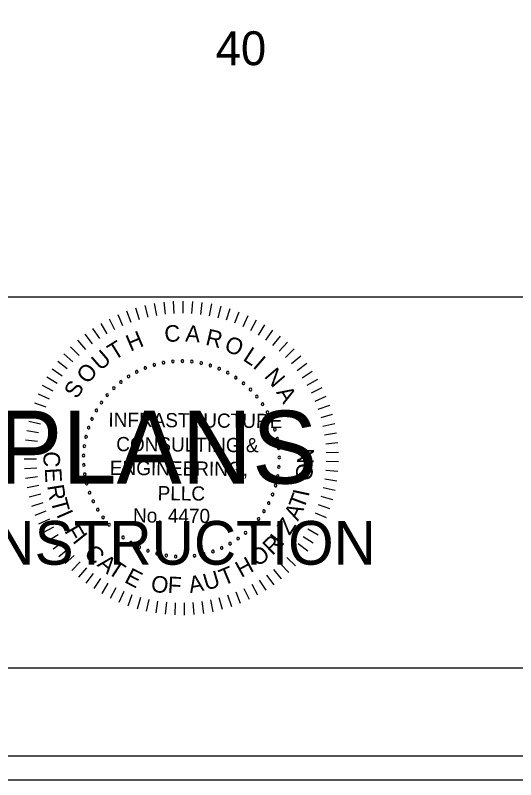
# Model space of a CAD drawing. Extents: x 967 to 1623, y 964 to 7064.
# Drawn here: x 1189.3 to 1212.88, y 4603.72 to 4639.77 of the extents above; entities that cross this region are included whole.
import ezdxf

# ---------------------------------------------------------------- set-up
doc = ezdxf.new("R2010")
doc.units = 0
for name, color, linetype in [('RD_SHT_Bndy', 7, 'Continuous'), ('RD_SHT_IplotShp', 7, 'Continuous'), ('RD_SHT_Misc1', 7, 'Continuous'), ('RD_SHT_Misc2', 7, 'Continuous'), ('RD_SHT_TX', 7, 'Continuous'), ('RD_Sketch1', 7, 'Continuous')]:
    doc.layers.add(name, color=color, linetype=linetype)

msp = doc.modelspace()

# ---------------------------------------------------------------- linework, layer by layer
at = {"layer": 'RD_SHT_Bndy'}
for p, q in [((996.114, 4626.486), (1323.886, 4626.486)), ((1323.886, 4608.983), (996.114, 4608.983))]:
    msp.add_line(p, q, dxfattribs=at)
at = {"layer": 'RD_SHT_IplotShp'}
for points in [[(967.409, 4603.72), (1326.285, 4603.72), (1326.285, 4823.72), (967.409, 4823.72)], [(988.525, 4604.84), (1326.285, 4604.84), (1326.285, 4822.6), (988.525, 4822.6)]]:
    msp.add_lwpolyline(points, close=True, dxfattribs=at)
at = {"layer": 'RD_SHT_Misc1'}
for p, q in [((1194.968, 4625.971), (1195.134, 4625.427)), ((1195.403, 4626.09), (1195.536, 4625.536)), ((1195.846, 4626.181), (1195.945, 4625.62)), ((1196.292, 4626.245), (1196.357, 4625.68)), ((1196.742, 4626.282), (1196.772, 4625.714)), ((1197.194, 4626.292), (1197.189, 4625.723)), ((1197.645, 4626.274), (1197.606, 4625.706)), ((1198.094, 4626.228), (1198.02, 4625.664)), ((1198.54, 4626.156), (1198.432, 4625.596)), ((1198.98, 4626.056), (1198.838, 4625.504)), ((1194.122, 4625.656), (1194.353, 4625.136)), ((1194.54, 4625.827), (1194.739, 4625.293)), ((1199.414, 4625.929), (1199.238, 4625.387)), ((1199.839, 4625.777), (1199.63, 4625.246)), ((1193.321, 4625.241), (1193.614, 4624.752)), ((1193.715, 4625.461), (1193.978, 4624.956)), ((1200.253, 4625.598), (1200.013, 4625.082)), ((1200.656, 4625.395), (1200.385, 4624.894)), ((1192.94, 4624.997), (1193.263, 4624.528)), ((1201.047, 4625.167), (1200.745, 4624.684)), ((1201.422, 4624.917), (1201.092, 4624.453)), ((1192.576, 4624.731), (1192.926, 4624.282)), ((1201.781, 4624.643), (1201.424, 4624.2)), ((1192.228, 4624.443), (1192.605, 4624.016)), ((1202.124, 4624.349), (1201.739, 4623.928)), ((1191.589, 4623.805), (1192.015, 4623.428)), ((1191.899, 4624.134), (1192.301, 4623.731)), ((1202.447, 4624.034), (1202.038, 4623.638)), ((1191.299, 4623.459), (1191.748, 4623.108)), ((1202.751, 4623.7), (1202.318, 4623.329)), ((1191.032, 4623.095), (1191.501, 4622.772)), ((1203.034, 4623.348), (1202.579, 4623.004)), ((1203.294, 4622.979), (1202.82, 4622.664)), ((1190.787, 4622.716), (1191.274, 4622.422)), ((1203.532, 4622.595), (1203.04, 4622.31)), ((1190.565, 4622.323), (1191.07, 4622.059)), ((1203.746, 4622.198), (1203.237, 4621.943)), ((1190.368, 4621.916), (1190.888, 4621.684)), ((1203.936, 4621.788), (1203.412, 4621.564)), ((1190.196, 4621.499), (1190.729, 4621.299)), ((1204.1, 4621.367), (1203.563, 4621.176)), ((1190.05, 4621.072), (1190.594, 4620.905)), ((1204.238, 4620.937), (1203.691, 4620.779)), ((1189.93, 4620.636), (1190.484, 4620.503)), ((1189.837, 4620.195), (1190.398, 4620.095)), ((1204.349, 4620.5), (1203.794, 4620.375)), ((1204.434, 4620.056), (1203.872, 4619.966)), ((1189.771, 4619.748), (1190.337, 4619.683)), ((1204.491, 4619.608), (1203.925, 4619.552)), ((1189.732, 4619.298), (1190.301, 4619.267)), ((1204.522, 4619.158), (1203.953, 4619.137)), ((1189.721, 4618.847), (1190.29, 4618.851)), ((1189.737, 4618.396), (1190.306, 4618.434)), ((1204.524, 4618.706), (1203.955, 4618.72)), ((1204.499, 4618.256), (1203.932, 4618.304)), ((1189.781, 4617.946), (1190.346, 4618.019)), ((1204.447, 4617.807), (1203.884, 4617.89)), ((1189.852, 4617.5), (1190.412, 4617.608)), ((1204.367, 4617.363), (1203.81, 4617.479)), ((1189.951, 4617.06), (1190.502, 4617.201)), ((1204.261, 4616.924), (1203.712, 4617.074)), ((1190.076, 4616.626), (1190.617, 4616.8)), ((1204.128, 4616.492), (1203.589, 4616.676)), ((1190.227, 4616.2), (1190.757, 4616.408)), ((1203.969, 4616.07), (1203.442, 4616.286)), ((1190.403, 4615.785), (1190.92, 4616.024)), ((1203.784, 4615.658), (1203.271, 4615.906)), ((1190.605, 4615.381), (1191.106, 4615.651)), ((1203.574, 4615.258), (1203.078, 4615.537)), ((1190.831, 4614.99), (1191.315, 4615.291)), ((1203.341, 4614.871), (1202.862, 4615.18)), ((1191.081, 4614.614), (1191.545, 4614.943)), ((1203.085, 4614.5), (1202.626, 4614.837)), ((1191.353, 4614.253), (1191.796, 4614.61)), ((1202.806, 4614.145), (1202.368, 4614.509)), ((1191.646, 4613.91), (1192.067, 4614.293)), ((1202.506, 4613.807), (1202.092, 4614.197)), ((1191.96, 4613.585), (1192.356, 4613.994)), ((1192.293, 4613.28), (1192.664, 4613.712)), ((1202.186, 4613.488), (1201.796, 4613.903)), ((1192.644, 4612.996), (1192.988, 4613.45)), ((1201.491, 4612.912), (1201.155, 4613.372)), ((1201.847, 4613.19), (1201.484, 4613.628)), ((1193.011, 4612.734), (1193.327, 4613.208)), ((1193.394, 4612.495), (1193.68, 4612.987)), ((1201.119, 4612.657), (1200.811, 4613.136)), ((1193.791, 4612.279), (1194.047, 4612.788)), ((1200.331, 4612.217), (1200.083, 4612.73)), ((1200.731, 4612.425), (1200.453, 4612.922)), ((1194.2, 4612.088), (1194.424, 4612.612)), ((1194.62, 4611.923), (1194.812, 4612.459)), ((1195.05, 4611.783), (1195.208, 4612.33)), ((1199.063, 4611.745), (1198.913, 4612.295)), ((1199.495, 4611.877), (1199.312, 4612.416)), ((1199.918, 4612.034), (1199.702, 4612.561)), ((1195.487, 4611.67), (1195.612, 4612.225)), ((1195.93, 4611.584), (1196.021, 4612.146)), ((1196.377, 4611.524), (1196.434, 4612.091)), ((1196.828, 4611.493), (1196.85, 4612.062)), ((1197.279, 4611.488), (1197.267, 4612.058)), ((1197.73, 4611.512), (1197.683, 4612.079)), ((1198.179, 4611.562), (1198.097, 4612.126)), ((1198.624, 4611.64), (1198.508, 4612.198))]:
    msp.add_line(p, q, dxfattribs=at)
for centre, start, end in [((1196.285, 4623.388), 10.6038, 190.6038), ((1196.727, 4623.447), 5.0653, 185.0653), ((1196.727, 4623.447), 185.0653, 5.0653), ((1197.172, 4623.464), 359.5268, 179.5268), ((1197.172, 4623.464), 179.5268, 359.5268), ((1197.617, 4623.438), 173.9884, 353.9884), ((1197.617, 4623.438), 353.9884, 173.9884), ((1195.429, 4623.142), 21.6807, 201.6807), ((1195.429, 4623.142), 201.6807, 21.6807), ((1195.851, 4623.285), 16.1422, 196.1422), ((1195.851, 4623.285), 196.1422, 16.1422), ((1196.285, 4623.388), 190.6038, 10.6038), ((1198.057, 4623.369), 168.4499, 348.4499), ((1198.057, 4623.369), 348.4499, 168.4499), ((1198.489, 4623.258), 162.9114, 342.9114), ((1198.489, 4623.258), 342.9114, 162.9114), ((1198.908, 4623.106), 157.373, 337.373), ((1198.908, 4623.106), 337.373, 157.373), ((1194.637, 4622.736), 32.7576, 212.7576), ((1194.637, 4622.736), 212.7576, 32.7576), ((1195.023, 4622.958), 27.2191, 207.2191), ((1195.023, 4622.958), 207.2191, 27.2191), ((1199.31, 4622.914), 151.8345, 331.8345), ((1199.31, 4622.914), 331.8345, 151.8345), ((1199.692, 4622.684), 146.2961, 326.2961), ((1199.692, 4622.684), 326.2961, 146.2961), ((1194.274, 4622.478), 38.2961, 218.2961), ((1194.274, 4622.478), 218.2961, 38.2961), ((1200.05, 4622.419), 140.7576, 320.7576), ((1200.05, 4622.419), 320.7576, 140.7576), ((1193.937, 4622.186), 43.8345, 223.8345), ((1193.937, 4622.186), 223.8345, 43.8345), ((1200.38, 4622.12), 135.2191, 315.2191), ((1200.38, 4622.12), 315.2191, 135.2191), ((1193.63, 4621.862), 49.373, 229.373), ((1193.63, 4621.862), 229.373, 49.373), ((1200.68, 4621.79), 129.6807, 309.6807), ((1200.68, 4621.79), 309.6807, 129.6807), ((1193.356, 4621.511), 54.9114, 234.9114), ((1193.356, 4621.511), 234.9114, 54.9114), ((1200.947, 4621.433), 124.1422, 304.1422), ((1200.947, 4621.433), 304.1422, 124.1422), ((1193.117, 4621.135), 60.4499, 240.4499), ((1193.117, 4621.135), 240.4499, 60.4499), ((1201.179, 4621.052), 118.6038, 298.6038), ((1201.179, 4621.052), 298.6038, 118.6038), ((1192.915, 4620.737), 65.9884, 245.9884), ((1192.915, 4620.737), 245.9884, 65.9884), ((1201.372, 4620.651), 113.0653, 293.0653), ((1201.372, 4620.651), 293.0653, 113.0653), ((1192.753, 4620.322), 71.5268, 251.5268), ((1192.753, 4620.322), 251.5268, 71.5268), ((1201.526, 4620.233), 107.5268, 287.5268), ((1201.526, 4620.233), 287.5268, 107.5268), ((1192.632, 4619.894), 77.0653, 257.0653), ((1192.632, 4619.894), 257.0653, 77.0653), ((1201.638, 4619.801), 101.9884, 281.9884), ((1201.638, 4619.801), 281.9884, 101.9884), ((1192.552, 4619.455), 82.6038, 262.6038), ((1192.552, 4619.455), 262.6038, 82.6038), ((1201.709, 4619.361), 96.4499, 276.4499), ((1201.709, 4619.361), 276.4499, 96.4499), ((1192.515, 4619.011), 88.1422, 268.1422), ((1192.515, 4619.011), 268.1422, 88.1422), ((1201.737, 4618.917), 90.9114, 270.9114), ((1201.737, 4618.917), 270.9114, 90.9114), ((1192.522, 4618.565), 93.6807, 273.6807), ((1192.522, 4618.565), 273.6807, 93.6807), ((1201.721, 4618.471), 85.373, 265.373), ((1201.721, 4618.471), 265.373, 85.373), ((1192.571, 4618.122), 99.2191, 279.2191), ((1192.571, 4618.122), 279.2191, 99.2191), ((1201.663, 4618.029), 79.8345, 259.8345), ((1201.663, 4618.029), 259.8345, 79.8345), ((1192.662, 4617.686), 104.7576, 284.7576), ((1192.662, 4617.686), 284.7576, 104.7576), ((1192.796, 4617.261), 110.2961, 290.2961), ((1192.796, 4617.261), 290.2961, 110.2961), ((1201.563, 4617.595), 74.2961, 254.2961), ((1201.563, 4617.595), 254.2961, 74.2961), ((1201.42, 4617.173), 68.7576, 248.7576), ((1201.42, 4617.173), 248.7576, 68.7576), ((1192.97, 4616.851), 115.8345, 295.8345), ((1192.97, 4616.851), 295.8345, 115.8345), ((1201.238, 4616.766), 63.2191, 243.2191), ((1201.238, 4616.766), 243.2191, 63.2191), ((1193.182, 4616.459), 121.373, 301.373), ((1193.182, 4616.459), 301.373, 121.373), ((1201.018, 4616.379), 57.6807, 237.6807), ((1201.018, 4616.379), 237.6807, 57.6807), ((1193.432, 4616.09), 126.9114, 306.9114), ((1193.432, 4616.09), 306.9114, 126.9114), ((1200.761, 4616.014), 52.1422, 232.1422), ((1200.761, 4616.014), 232.1422, 52.1422), ((1193.715, 4615.746), 132.4499, 312.4499), ((1193.715, 4615.746), 312.4499, 132.4499), ((1200.47, 4615.677), 46.6038, 226.6038), ((1200.47, 4615.677), 226.6038, 46.6038), ((1194.031, 4615.431), 137.9884, 317.9884), ((1194.031, 4615.431), 317.9884, 137.9884), ((1194.376, 4615.149), 143.5268, 323.5268), ((1194.376, 4615.149), 323.5268, 143.5268), ((1199.798, 4615.093), 35.5268, 215.5268), ((1200.148, 4615.369), 41.0653, 221.0653), ((1200.148, 4615.369), 221.0653, 41.0653), ((1194.746, 4614.901), 149.0653, 329.0653), ((1194.746, 4614.901), 329.0653, 149.0653), ((1199.422, 4614.853), 29.9884, 209.9884), ((1199.422, 4614.853), 209.9884, 29.9884), ((1199.798, 4615.093), 215.5268, 35.5268), ((1195.139, 4614.69), 154.6038, 334.6038), ((1195.139, 4614.69), 334.6038, 154.6038), ((1195.55, 4614.517), 160.1422, 340.1422), ((1195.55, 4614.517), 340.1422, 160.1422), ((1195.975, 4614.386), 345.6807, 165.6807), ((1198.183, 4614.363), 13.373, 193.373), ((1198.611, 4614.486), 18.9114, 198.9114), ((1198.611, 4614.486), 198.9114, 18.9114), ((1199.026, 4614.65), 24.4499, 204.4499), ((1199.026, 4614.65), 204.4499, 24.4499), ((1195.975, 4614.386), 165.6807, 345.6807), ((1196.412, 4614.295), 171.2191, 351.2191), ((1196.412, 4614.295), 351.2191, 171.2191), ((1196.855, 4614.248), 356.7576, 176.7576), ((1196.855, 4614.248), 176.7576, 356.7576), ((1197.301, 4614.243), 2.2961, 182.2961), ((1197.301, 4614.243), 182.2961, 2.2961), ((1197.745, 4614.282), 7.8345, 187.8345), ((1197.745, 4614.282), 187.8345, 7.8345), ((1198.183, 4614.363), 193.373, 13.373)]:
    msp.add_arc(centre, 0.0627, start, end, dxfattribs=at)
at = {"layer": 'RD_Sketch1'}
msp.add_lwpolyline([(967.409, 4603.72), (1326.285, 4603.72), (1326.285, 4823.72), (967.409, 4823.72)], close=True, dxfattribs=at)

# ---------------------------------------------------------------- texts
at = {"layer": 'RD_SHT_Misc1'}
for s, height, rotation, p in [('H', 0.78, 22.7882, (1194.72, 4623.904)), ('C', 0.78, 4.7281, (1196.355, 4624.346)), ('A', 0.78, 355.6981, (1197.29, 4624.39)), ('R', 0.78, 346.6681, (1198.222, 4624.238)), ('O', 0.78, 337.638, (1199.096, 4623.972)), ('T', 0.78, 31.8182, (1193.961, 4623.478)), ('U', 0.78, 40.8482, (1193.306, 4622.976)), ('L', 0.78, 327.108, (1199.981, 4623.52)), ('I', 0.78, 319.578, (1200.451, 4623.182)), ('O', 0.78, 49.8782, (1192.707, 4622.341)), ('N', 0.78, 310.548, (1200.994, 4622.728)), ('S', 0.78, 58.9083, (1192.211, 4621.642)), ('A', 0.78, 301.5179, (1201.576, 4621.991)), ('INFRASTRUCTURE', 0.66873, 359.5268, (1193.682, 4620.367)), ('CONSULTING &', 0.66873, 359.5268, (1194.051, 4619.217)), ('C', 0.78, 267.025, (1190.646, 4619.227)), ('N', 0.78, 89.2085, (1203.359, 4618.604)), ('ENGINEERING,', 0.66873, 359.5268, (1193.751, 4618.095)), ('O', 0.78, 83.2085, (1203.26, 4617.786)), ('E', 0.78, 273.025, (1190.685, 4618.408)), ('R', 0.78, 279.025, (1190.799, 4617.583)), ('PLLC', 0.6687, 359.5268, (1196.002, 4616.9)), ('I', 0.78, 77.9093, (1203.121, 4617.032)), ('T', 0.78, 285.025, (1190.955, 4616.878)), ('T', 0.78, 69.3954, (1202.891, 4616.428)), ('A', 0.78, 63.3954, (1202.616, 4615.888)), ('I', 0.78, 293.7713, (1191.221, 4616.225)), ('No. 4470', 0.6687, 359.5268, (1194.843, 4615.855)), ('Z', 0.78, 57.3954, (1202.224, 4615.206)), ('F', 0.78, 299.7713, (1191.589, 4615.455)), ('I', 0.78, 308.5268, (1191.965, 4614.973)), ('R', 0.78, 44.5268, (1201.415, 4614.267)), ('I', 0.78, 52.3339, (1201.856, 4614.69)), ('C', 0.78, 314.5268, (1192.496, 4614.346)), ('O', 0.78, 38.5268, (1200.73, 4613.731)), ('A', 0.78, 320.5268, (1193.115, 4613.822)), ('T', 0.78, 326.5268, (1193.602, 4613.478)), ('H', 0.78, 28.5268, (1199.942, 4613.23)), ('T', 0.78, 22.5268, (1199.108, 4612.856)), ('E', 0.78, 332.5268, (1194.394, 4613.051)), ('O', 0.78, 350.5268, (1195.647, 4612.614)), ('A', 0.78, 10.5268, (1197.537, 4612.517)), ('U', 0.78, 16.5268, (1198.288, 4612.638)), ('F', 0.78, 356.5268, (1196.465, 4612.532))]:
    msp.add_text(s, height=height, rotation=rotation, dxfattribs=at).set_placement(p)
at = {"layer": 'RD_SHT_Misc2'}
for s, height, p in [('FINAL PLANS', 3.4375, (1174.145, 4617.685)), ('NOT FOR CONSTRUCTION', 2.0625, (1170.901, 4613.86))]:
    msp.add_text(s, height=height, dxfattribs=at).set_placement(p)
at = {"layer": 'RD_SHT_TX'}
msp.add_text('40', height=1.6, dxfattribs=at).set_placement((1198.741, 4637.416))

doc.saveas('drawing.dxf')
